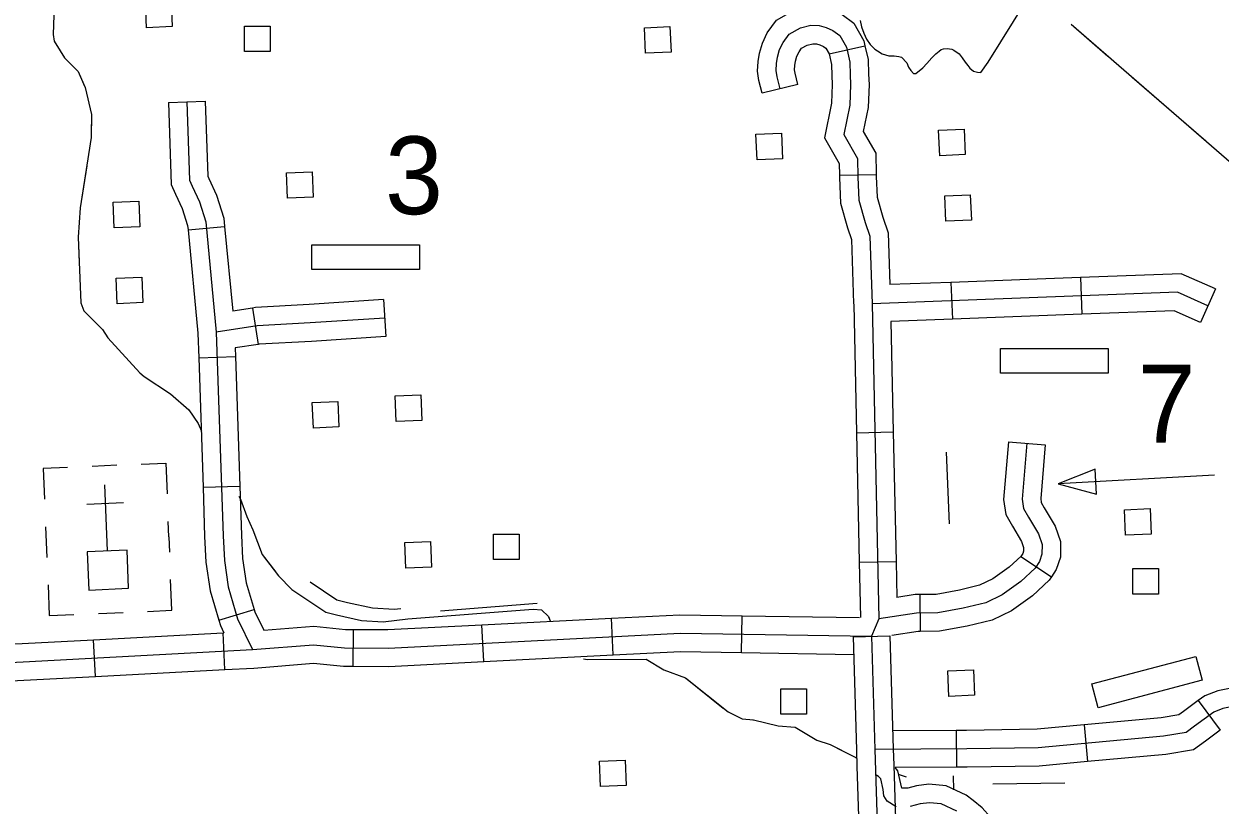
# Model space of a CAD drawing. Extents: x 1671357 to 13005564, y 567358 to 14261451.
# Drawn here: x 12758302.662 to 12758304.288, y 14259943.071 to 14259944.134 of the extents above; entities that cross this region are included whole.
import ezdxf

# ---------------------------------------------------------------- set-up
doc = ezdxf.new("R2010")
doc.units = 0
for name, color, linetype in [('31', 7, 'Continuous'), ('32', 7, 'Continuous'), ('35', 7, 'Continuous'), ('43', 7, 'Continuous'), ('56', 7, 'Continuous'), ('57', 7, 'Continuous')]:
    doc.layers.add(name, color=color, linetype=linetype)

msp = doc.modelspace()

# ---------------------------------------------------------------- linework, layer by layer
at = {"layer": '31'}
msp.add_line((12758303.7894, 14259943.3), (12758303.8394, 14259943.3015), dxfattribs=at)
for points in [[(12758303.7894, 14259943.3), (12758303.7938, 14259943.1462), (12758303.7945, 14259943.1238)], [(12758303.8144, 14259943.3008), (12758303.8189, 14259943.1469), (12758303.8302, 14259942.7898)], [(12758303.8394, 14259943.3015), (12758303.8439, 14259943.1477), (12758303.8446, 14259943.1254)], [(12758303.7945, 14259943.1238), (12758303.8001, 14259942.9476)], [(12758303.8446, 14259943.1254), (12758303.8502, 14259942.9492)]]:
    msp.add_lwpolyline(points, dxfattribs=at)
at = {"layer": '32'}
for p, q in [((12758303.7566, 14259944.0929), (12758303.8054, 14259944.1039)), ((12758303.7142, 14259944.0515), (12758303.6655, 14259944.0396)), ((12758302.8584, 14259944.027), (12758302.9084, 14259944.0287)), ((12758303.7707, 14259943.928), (12758303.8208, 14259943.9288)), ((12758302.885, 14259943.8536), (12758302.9348, 14259943.8584)), ((12758303.9223, 14259943.7822), (12758303.9242, 14259943.7322)), ((12758304.0985, 14259943.7889), (12758304.1004, 14259943.7388)), ((12758304.2819, 14259943.7733), (12758304.2615, 14259943.7276)), ((12758302.9728, 14259943.7473), (12758302.9802, 14259943.6978)), ((12758303.1508, 14259943.7587), (12758303.1541, 14259943.7087)), ((12758302.8996, 14259943.6796), (12758302.9496, 14259943.6812)), ((12758303.7939, 14259943.5776), (12758303.8439, 14259943.5787)), ((12758304.0006, 14259943.5655), (12758304.0505, 14259943.5612)), ((12758302.9054, 14259943.5034), (12758302.9554, 14259943.505)), ((12758304.0174, 14259943.4095), (12758304.0591, 14259943.3817)), ((12758303.7977, 14259943.4014), (12758303.8478, 14259943.4025)), ((12758303.8799, 14259943.3575), (12758303.8802, 14259943.3074)), ((12758302.9268, 14259943.3229), (12758302.9748, 14259943.3371)), ((12758303.4632, 14259943.2754), (12758303.4606, 14259943.3254)), ((12758303.6377, 14259943.2786), (12758303.6385, 14259943.3287)), ((12758303.1097, 14259943.2599), (12758303.1098, 14259943.3099)), ((12758303.2872, 14259943.2664), (12758303.2846, 14259943.3164)), ((12758302.7593, 14259943.2461), (12758302.7566, 14259943.2961)), ((12758302.9353, 14259943.2555), (12758302.9327, 14259943.3055)), ((12758304.2586, 14259943.2133), (12758304.2882, 14259943.1729)), ((12758304.1033, 14259943.1801), (12758304.1079, 14259943.1302)), ((12758303.9294, 14259943.1727), (12758303.9298, 14259943.1227))]:
    msp.add_line(p, q, dxfattribs=at)
for points in [[(12758303.6655, 14259944.0396), (12758303.6613, 14259944.0569), (12758303.6594, 14259944.0694), (12758303.6603, 14259944.0826), (12758303.662, 14259944.094), (12758303.6659, 14259944.1076), (12758303.6725, 14259944.1216), (12758303.6853, 14259944.1387), (12758303.7084, 14259944.1522), (12758303.7294, 14259944.157), (12758303.747, 14259944.1566), (12758303.7613, 14259944.1526), (12758303.7742, 14259944.1468), (12758303.7904, 14259944.135), (12758303.8038, 14259944.111), (12758303.8054, 14259944.1039)], [(12758303.6899, 14259944.0455), (12758303.6859, 14259944.0618), (12758303.6845, 14259944.0704), (12758303.6852, 14259944.0798), (12758303.6865, 14259944.0886), (12758303.6894, 14259944.0988), (12758303.6941, 14259944.1087), (12758303.7023, 14259944.1197), (12758303.7177, 14259944.1287), (12758303.7319, 14259944.1319), (12758303.7433, 14259944.1317), (12758303.7527, 14259944.129), (12758303.7616, 14259944.125), (12758303.7712, 14259944.118), (12758303.7802, 14259944.102), (12758303.7847, 14259944.082), (12758303.7853, 14259944.0647), (12758303.7859, 14259944.0513), (12758303.7846, 14259944.0231), (12758303.7767, 14259943.9832)], [(12758303.7142, 14259944.0515), (12758303.7105, 14259944.0667), (12758303.7097, 14259944.0715), (12758303.7101, 14259944.0771), (12758303.711, 14259944.0832), (12758303.7129, 14259944.0899), (12758303.7157, 14259944.0957), (12758303.7193, 14259944.1006), (12758303.727, 14259944.1051), (12758303.7345, 14259944.1068), (12758303.7396, 14259944.1067), (12758303.7442, 14259944.1054), (12758303.7489, 14259944.1032), (12758303.7521, 14259944.101), (12758303.7566, 14259944.0929), (12758303.7566, 14259944.0929)], [(12758303.8054, 14259944.1039), (12758303.8096, 14259944.0853), (12758303.8104, 14259944.0656), (12758303.8109, 14259944.0512), (12758303.8096, 14259944.0201), (12758303.8031, 14259943.9876), (12758303.8203, 14259943.9578), (12758303.8208, 14259943.9288)], [(12758303.7566, 14259944.0929), (12758303.7597, 14259944.0788), (12758303.7603, 14259944.0637), (12758303.7608, 14259944.0513), (12758303.7597, 14259944.0261), (12758303.7503, 14259943.9789), (12758303.7705, 14259943.944), (12758303.7707, 14259943.928)], [(12758302.8584, 14259944.027), (12758302.8621, 14259943.9154), (12758302.8679, 14259943.9024), (12758302.8772, 14259943.8828), (12758302.8844, 14259943.8594), (12758302.885, 14259943.8536)], [(12758302.8834, 14259944.0279), (12758302.8869, 14259943.9211), (12758302.8906, 14259943.9129), (12758302.9006, 14259943.8919), (12758302.9091, 14259943.8644), (12758302.9235, 14259943.7145), (12758302.9326, 14259943.4374), (12758302.9344, 14259943.404), (12758302.9396, 14259943.368), (12758302.9524, 14259943.3246), (12758302.9729, 14259943.2826)], [(12758302.9084, 14259944.0287), (12758302.9118, 14259943.9269), (12758302.9134, 14259943.9234), (12758302.9239, 14259943.901), (12758302.9337, 14259943.8694), (12758302.9348, 14259943.8584)], [(12758303.7767, 14259943.9832), (12758303.7954, 14259943.9509), (12758303.7958, 14259943.9254), (12758303.7971, 14259943.894), (12758303.8058, 14259943.8636), (12758303.8119, 14259943.8451), (12758303.8151, 14259943.7531), (12758303.8244, 14259943.3246), (12758303.8144, 14259943.3008)], [(12758303.7707, 14259943.928), (12758303.7708, 14259943.9247), (12758303.7722, 14259943.89), (12758303.7818, 14259943.8562), (12758303.787, 14259943.8406), (12758303.79, 14259943.7535)], [(12758303.8208, 14259943.9288), (12758303.8208, 14259943.9262), (12758303.822, 14259943.898), (12758303.8297, 14259943.8709), (12758303.8368, 14259943.8495), (12758303.8392, 14259943.7791)], [(12758302.885, 14259943.8536), (12758302.8985, 14259943.7129), (12758302.8996, 14259943.6796)], [(12758302.9348, 14259943.8584), (12758302.9459, 14259943.7432)], [(12758303.9223, 14259943.7822), (12758303.8392, 14259943.7791)], [(12758304.0985, 14259943.7889), (12758303.9223, 14259943.7822)], [(12758304.2819, 14259943.7733), (12758304.2354, 14259943.794), (12758304.0985, 14259943.7889)], [(12758304.2717, 14259943.7504), (12758304.2305, 14259943.7688), (12758303.8151, 14259943.7531)], [(12758302.9728, 14259943.7473), (12758302.9459, 14259943.7432)], [(12758303.1508, 14259943.7587), (12758303.0496, 14259943.752), (12758302.9766, 14259943.7479), (12758302.9728, 14259943.7473)], [(12758303.79, 14259943.7535), (12758303.7901, 14259943.7524), (12758303.7939, 14259943.5776)], [(12758303.1524, 14259943.7337), (12758303.0512, 14259943.727), (12758302.9792, 14259943.7229), (12758302.9235, 14259943.7145)], [(12758303.9242, 14259943.7322), (12758303.8407, 14259943.729)], [(12758304.1004, 14259943.7388), (12758303.9242, 14259943.7322)], [(12758304.2615, 14259943.7276), (12758304.2256, 14259943.7436), (12758304.1004, 14259943.7388)], [(12758303.8407, 14259943.729), (12758303.8439, 14259943.5787)], [(12758302.9802, 14259943.6978), (12758302.9492, 14259943.6931)], [(12758303.1541, 14259943.7087), (12758303.0527, 14259943.702), (12758302.9818, 14259943.698), (12758302.9802, 14259943.6978)], [(12758302.9492, 14259943.6931), (12758302.9496, 14259943.6812)], [(12758302.9496, 14259943.6812), (12758302.9554, 14259943.505)], [(12758302.8996, 14259943.6796), (12758302.9054, 14259943.5034)], [(12758303.7939, 14259943.5776), (12758303.7977, 14259943.4014)], [(12758303.8439, 14259943.5787), (12758303.8478, 14259943.4025)], [(12758304.0256, 14259943.5634), (12758304.0191, 14259943.4874), (12758304.021, 14259943.4748), (12758304.0275, 14259943.463), (12758304.0411, 14259943.4401), (12758304.0461, 14259943.4256), (12758304.046, 14259943.4125), (12758304.0427, 14259943.4024), (12758304.0368, 14259943.3934), (12758304.0171, 14259943.3752), (12758303.9918, 14259943.3571), (12758303.9699, 14259943.3464), (12758303.9391, 14259943.3388), (12758303.9043, 14259943.3326), (12758303.8756, 14259943.3324), (12758303.8244, 14259943.3246)], [(12758304.0006, 14259943.5655), (12758303.9939, 14259943.4867), (12758303.9969, 14259943.4666), (12758304.0058, 14259943.4505), (12758304.0183, 14259943.4296), (12758304.021, 14259943.4216), (12758304.021, 14259943.4166), (12758304.0199, 14259943.4133), (12758304.0174, 14259943.4095)], [(12758304.0505, 14259943.5612), (12758304.0443, 14259943.4882), (12758304.0451, 14259943.4829), (12758304.0492, 14259943.4755), (12758304.064, 14259943.4507), (12758304.0712, 14259943.4297), (12758304.071, 14259943.4085), (12758304.0655, 14259943.3914), (12758304.0591, 14259943.3817)], [(12758302.9054, 14259943.5034), (12758302.9076, 14259943.4363), (12758302.9094, 14259943.4015), (12758302.915, 14259943.3626), (12758302.9268, 14259943.3229)], [(12758302.9554, 14259943.505), (12758302.9576, 14259943.4385), (12758302.9593, 14259943.4064), (12758302.9641, 14259943.3734), (12758302.9748, 14259943.3371)], [(12758304.0176, 14259943.4098), (12758304.0013, 14259943.3946), (12758303.979, 14259943.3787), (12758303.9613, 14259943.3701), (12758303.9339, 14259943.3633), (12758303.902, 14259943.3577), (12758303.8799, 14259943.3575)], [(12758303.7977, 14259943.4014), (12758303.7993, 14259943.3261)], [(12758303.8478, 14259943.4025), (12758303.8488, 14259943.3537)], [(12758304.0591, 14259943.3817), (12758304.056, 14259943.3771), (12758304.033, 14259943.3558), (12758304.0047, 14259943.3355), (12758303.9785, 14259943.3228), (12758303.9443, 14259943.3143), (12758303.9066, 14259943.3076), (12758303.8802, 14259943.3074)], [(12758303.8799, 14259943.3575), (12758303.8736, 14259943.3575), (12758303.8488, 14259943.3537)], [(12758302.9268, 14259943.3229), (12758302.929, 14259943.3155), (12758302.9339, 14259943.3056)], [(12758302.9748, 14259943.3371), (12758302.9758, 14259943.3338), (12758302.9879, 14259943.3089)], [(12758303.2846, 14259943.3164), (12758303.4606, 14259943.3254)], [(12758303.4606, 14259943.3254), (12758303.5536, 14259943.3301), (12758303.6385, 14259943.3287)], [(12758303.6385, 14259943.3287), (12758303.7979, 14259943.3261)], [(12758302.9879, 14259943.3089), (12758303.0561, 14259943.3143), (12758303.099, 14259943.31), (12758303.1098, 14259943.3099)], [(12758303.1098, 14259943.3099), (12758303.1569, 14259943.3098), (12758303.2846, 14259943.3164)], [(12758303.8802, 14259943.3074), (12758303.8775, 14259943.3074), (12758303.8421, 14259943.302)], [(12758302.0533, 14259943.2494), (12758302.3447, 14259943.2531), (12758302.5058, 14259943.2583), (12758302.6607, 14259943.2659), (12758302.9729, 14259943.2826), (12758303.0558, 14259943.2892), (12758303.0977, 14259943.2849), (12758303.1575, 14259943.2848), (12758303.554, 14259943.3051)], [(12758302.5807, 14259943.2871), (12758302.6594, 14259943.291), (12758302.7566, 14259943.2961)], [(12758302.7566, 14259943.2961), (12758302.9327, 14259943.3055)], [(12758302.9327, 14259943.3055), (12758302.9339, 14259943.3056)], [(12758303.554, 14259943.3051), (12758303.8144, 14259943.3008)], [(12758303.2872, 14259943.2664), (12758303.4632, 14259943.2754)], [(12758303.4632, 14259943.2754), (12758303.5545, 14259943.28), (12758303.6377, 14259943.2786)], [(12758303.6377, 14259943.2786), (12758303.7901, 14259943.2761)], [(12758302.9353, 14259943.2555), (12758302.9746, 14259943.2576), (12758303.0555, 14259943.264), (12758303.0964, 14259943.2599), (12758303.1097, 14259943.2599)], [(12758303.1097, 14259943.2599), (12758303.1581, 14259943.2598), (12758303.2872, 14259943.2664)], [(12758302.5832, 14259943.2371), (12758302.662, 14259943.2409), (12758302.7593, 14259943.2461)], [(12758302.7593, 14259943.2461), (12758302.9353, 14259943.2555)], [(12758304.4462, 14259943.235), (12758304.31, 14259943.2313), (12758304.3011, 14259943.2297), (12758304.2851, 14259943.2267), (12758304.2675, 14259943.2198), (12758304.2586, 14259943.2133)], [(12758304.6231, 14259943.2146), (12758304.3126, 14259943.2064), (12758304.3057, 14259943.2051), (12758304.2921, 14259943.2025), (12758304.2796, 14259943.1976), (12758304.2533, 14259943.1784), (12758304.242, 14259943.1699), (12758304.2111, 14259943.165), (12758304.0407, 14259943.1492), (12758303.9438, 14259943.1478), (12758303.8189, 14259943.1469)], [(12758304.2586, 14259943.2133), (12758304.2384, 14259943.1986), (12758304.2319, 14259943.1937), (12758304.208, 14259943.1898), (12758304.1033, 14259943.1801)], [(12758304.1033, 14259943.1801), (12758304.0393, 14259943.1742), (12758303.9436, 14259943.1728), (12758303.9294, 14259943.1727)], [(12758303.9294, 14259943.1727), (12758303.8432, 14259943.1721)], [(12758304.2882, 14259943.1729), (12758304.2682, 14259943.1583), (12758304.2521, 14259943.1462), (12758304.2143, 14259943.1401), (12758304.1079, 14259943.1302)], [(12758304.1079, 14259943.1302), (12758304.042, 14259943.1241), (12758303.9441, 14259943.1228), (12758303.9298, 14259943.1227)], [(12758303.8477, 14259943.0686), (12758303.8354, 14259943.0765), (12758303.8311, 14259943.0837), (12758303.8301, 14259943.0921), (12758303.8268, 14259943.1067), (12758303.8255, 14259943.1083), (12758303.8236, 14259943.1101), (12758303.8216, 14259943.1115), (12758303.82, 14259943.1124)], [(12758303.9298, 14259943.1227), (12758303.8465, 14259943.1221)], [(12758303.8553, 14259943.094), (12758303.85, 14259943.1178), (12758303.8465, 14259943.1221)], [(12758303.9943, 14259943.0271), (12758303.994, 14259943.0273), (12758303.9905, 14259943.0321), (12758303.9836, 14259943.0437), (12758303.9761, 14259943.0546), (12758303.9647, 14259943.0672), (12758303.9525, 14259943.0774), (12758303.943, 14259943.0844), (12758303.9158, 14259943.0971), (12758303.8924, 14259943.0996), (12758303.8755, 14259943.0972), (12758303.8636, 14259943.0943), (12758303.8553, 14259943.094)], [(12758303.9301, 14259943.0628), (12758303.909, 14259943.0727), (12758303.8929, 14259943.0744), (12758303.8803, 14259943.0726), (12758303.867, 14259943.0694)]]:
    msp.add_lwpolyline(points, dxfattribs=at)
at = {"layer": '35'}
for points in [[(12758303.973, 14259944.0818), (12758304.0936, 14259944.2757), (12758304.096, 14259944.2969), (12758304.0941, 14259944.3105), (12758304.0867, 14259944.3273), (12758304.0772, 14259944.3319), (12758304.0702, 14259944.3296), (12758304.052, 14259944.3031), (12758304.0439, 14259944.3041), (12758304.0262, 14259944.3271), (12758303.9964, 14259944.3533), (12758303.9883, 14259944.355), (12758303.9735, 14259944.349), (12758303.971, 14259944.3456), (12758303.9613, 14259944.3378), (12758303.9547, 14259944.3362), (12758303.9519, 14259944.3381), (12758303.9469, 14259944.3463), (12758303.9489, 14259944.3614), (12758303.9548, 14259944.3881), (12758303.9521, 14259944.4054), (12758303.9457, 14259944.4138), (12758303.9431, 14259944.4255), (12758303.9408, 14259944.4273)], [(12758303.9629, 14259944.0678), (12758303.973, 14259944.0818), (12758304.0936, 14259944.2757)], [(12758302.699, 14259944.1638), (12758302.7027, 14259944.1455), (12758302.7015, 14259944.1193), (12758302.7032, 14259944.1103), (12758302.7169, 14259944.0878), (12758302.7357, 14259944.0692), (12758302.7453, 14259944.0471), (12758302.7536, 14259944.0106), (12758302.7532, 14259943.9791), (12758302.7386, 14259943.8836), (12758302.7356, 14259943.8436), (12758302.7394, 14259943.7546), (12758302.7436, 14259943.7437), (12758302.7687, 14259943.7183), (12758302.7759, 14259943.7069), (12758302.8193, 14259943.6591), (12758302.8255, 14259943.654), (12758302.8612, 14259943.6308), (12758302.8862, 14259943.6087), (12758302.899, 14259943.5902), (12758302.9033, 14259943.58)], [(12758303.7989, 14259944.1385), (12758303.8007, 14259944.1298), (12758303.8037, 14259944.1213), (12758303.8075, 14259944.1131), (12758303.8125, 14259944.1059), (12758303.8188, 14259944.0995), (12758303.8222, 14259944.097), (12758303.8288, 14259944.0932), (12758303.8379, 14259944.0906), (12758303.8453, 14259944.0903), (12758303.8513, 14259944.0896), (12758303.855, 14259944.0887), (12758303.8621, 14259944.0807), (12758303.8647, 14259944.0748), (12758303.8676, 14259944.0706), (12758303.8714, 14259944.0664), (12758303.8744, 14259944.0665), (12758303.8841, 14259944.074), (12758303.8895, 14259944.0799), (12758303.8965, 14259944.0876), (12758303.9019, 14259944.0932), (12758303.9061, 14259944.0968), (12758303.909, 14259944.0989), (12758303.9123, 14259944.0997), (12758303.917, 14259944.1003), (12758303.9234, 14259944.0995), (12758303.9264, 14259944.098), (12758303.9333, 14259944.0933), (12758303.9376, 14259944.0878), (12758303.9416, 14259944.0819), (12758303.9451, 14259944.0771), (12758303.948, 14259944.0735), (12758303.9531, 14259944.0697), (12758303.9582, 14259944.0683), (12758303.9629, 14259944.0678), (12758303.973, 14259944.0818)], [(12758302.7076, 14259944.1031), (12758302.7169, 14259944.0878), (12758302.7357, 14259944.0692), (12758302.7444, 14259944.0493)], [(12758302.7444, 14259944.0493), (12758302.7453, 14259944.0471), (12758302.7536, 14259944.0106), (12758302.7533, 14259943.9843)], [(12758302.7474, 14259943.9407), (12758302.7386, 14259943.8836), (12758302.7356, 14259943.8436), (12758302.7371, 14259943.8093)], [(12758302.9542, 14259943.4914), (12758302.9565, 14259943.4874), (12758302.9649, 14259943.4639), (12758302.9731, 14259943.4456)], [(12758302.9731, 14259943.4456), (12758302.9859, 14259943.4121), (12758303.0082, 14259943.3832), (12758303.026, 14259943.3646), (12758303.0724, 14259943.3334), (12758303.0869, 14259943.33)], [(12758302.9731, 14259943.4456), (12758302.9859, 14259943.4121), (12758303.0044, 14259943.3882)], [(12758303.0509, 14259943.3748), (12758303.0874, 14259943.3503), (12758303.1019, 14259943.3469), (12758303.1359, 14259943.3393), (12758303.1654, 14259943.3375), (12758303.1743, 14259943.3385)], [(12758303.2281, 14259943.3355), (12758303.3599, 14259943.3458)], [(12758303.0869, 14259943.33), (12758303.121, 14259943.3224), (12758303.1505, 14259943.3206), (12758303.184, 14259943.3244), (12758303.3544, 14259943.3377), (12758303.3655, 14259943.3368), (12758303.3749, 14259943.3278), (12758303.3773, 14259943.3216)], [(12758303.3751, 14259943.3274), (12758303.3773, 14259943.3216)], [(12758303.4225, 14259943.27), (12758303.4283, 14259943.2692), (12758303.5078, 14259943.2698), (12758303.5321, 14259943.2549), (12758303.5613, 14259943.2444)], [(12758303.5613, 14259943.2444), (12758303.6192, 14259943.1979), (12758303.6383, 14259943.1886), (12758303.6538, 14259943.1869), (12758303.6875, 14259943.179), (12758303.7106, 14259943.1772), (12758303.7398, 14259943.1594), (12758303.7581, 14259943.1534), (12758303.7902, 14259943.137), (12758303.7945, 14259943.1351)], [(12758303.5613, 14259943.2444), (12758303.6128, 14259943.203)], [(12758303.6529, 14259943.187), (12758303.6538, 14259943.1869), (12758303.6875, 14259943.179), (12758303.7106, 14259943.1772), (12758303.7398, 14259943.1594), (12758303.7581, 14259943.1534), (12758303.7759, 14259943.1443)], [(12758303.8506, 14259943.1133), (12758303.8614, 14259943.1097)], [(12758303.9252, 14259943.1111), (12758303.9257, 14259943.0919)]]:
    msp.add_lwpolyline(points, dxfattribs=at)
at = {"layer": '43'}
for points in [[(12758304.0855, 14259944.1334), (12758304.3037, 14259943.9443), (12758304.3574, 14259943.907), (12758304.5114, 14259943.8053), (12758304.525, 14259943.7901), (12758304.5301, 14259943.7733), (12758304.5263, 14259943.4888), (12758304.5354, 14259943.4711), (12758304.5387, 14259943.3306), (12758304.6733, 14259943.3312), (12758304.7227, 14259943.048)], [(12758304.0855, 14259944.1334), (12758304.1355, 14259944.0901)], [(12758304.1688, 14259944.0612), (12758304.2687, 14259943.9746)]]:
    msp.add_lwpolyline(points, dxfattribs=at)
at = {"layer": '56'}
for points in [[(12758302.8287, 14259944.1287), (12758302.8272, 14259944.1634), (12758302.862, 14259944.1649), (12758302.8635, 14259944.1302)], [(12758302.9617, 14259944.0961), (12758302.9617, 14259944.1309), (12758302.9966, 14259944.1309), (12758302.9966, 14259944.0961)], [(12758303.507, 14259944.094), (12758303.5055, 14259944.1287), (12758303.5403, 14259944.1302), (12758303.5418, 14259944.0955)], [(12758303.907, 14259943.9545), (12758303.9055, 14259943.9893), (12758303.9404, 14259943.9907), (12758303.9418, 14259943.956)], [(12758303.6586, 14259943.949), (12758303.6571, 14259943.9837), (12758303.692, 14259943.9851), (12758303.6934, 14259943.9504)], [(12758303.0205, 14259943.8966), (12758303.019, 14259943.9313), (12758303.0538, 14259943.9328), (12758303.0553, 14259943.8981)], [(12758302.7847, 14259943.8564), (12758302.7832, 14259943.8911), (12758302.818, 14259943.8926), (12758302.8195, 14259943.8579)], [(12758303.9153, 14259943.8653), (12758303.9138, 14259943.9001), (12758303.9486, 14259943.9015), (12758303.9501, 14259943.8668)], [(12758303.0535, 14259943.7997), (12758303.0535, 14259943.8331), (12758303.1996, 14259943.8331), (12758303.1996, 14259943.7997)], [(12758302.7888, 14259943.7532), (12758302.7873, 14259943.7879), (12758302.8221, 14259943.7894), (12758302.8236, 14259943.7547)], [(12758303.9898, 14259943.6589), (12758303.9898, 14259943.6923), (12758304.1359, 14259943.6923), (12758304.1359, 14259943.6589)], [(12758303.0554, 14259943.5841), (12758303.0539, 14259943.6188), (12758303.0887, 14259943.6203), (12758303.0902, 14259943.5856)], [(12758303.1682, 14259943.5929), (12758303.1667, 14259943.6277), (12758303.2015, 14259943.6291), (12758303.203, 14259943.5944)], [(12758304.1202, 14259943.494), (12758304.1183, 14259943.528), (12758304.0682, 14259943.5082)], [(12758304.1597, 14259943.4383), (12758304.1583, 14259943.473), (12758304.1931, 14259943.4744), (12758304.1945, 14259943.4397)], [(12758303.3003, 14259943.4051), (12758303.3003, 14259943.4398), (12758303.3352, 14259943.4398), (12758303.3352, 14259943.4051)], [(12758303.1812, 14259943.3936), (12758303.1798, 14259943.4283), (12758303.2146, 14259943.4298), (12758303.2161, 14259943.395)], [(12758304.1695, 14259943.3582), (12758304.1695, 14259943.3929), (12758304.2043, 14259943.3929), (12758304.2043, 14259943.3582)], [(12758304.1225, 14259943.2036), (12758304.1139, 14259943.2359), (12758304.2551, 14259943.2733), (12758304.2637, 14259943.241)], [(12758303.9196, 14259943.219), (12758303.9181, 14259943.2537), (12758303.9529, 14259943.2552), (12758303.9544, 14259943.2205)], [(12758303.6912, 14259943.1947), (12758303.6912, 14259943.2294), (12758303.726, 14259943.2294), (12758303.726, 14259943.1947)], [(12758303.446, 14259943.0962), (12758303.4446, 14259943.1309), (12758303.4794, 14259943.1324), (12758303.4809, 14259943.0977)]]:
    msp.add_lwpolyline(points, close=True, dxfattribs=at)
for points in [[(12758303.9158, 14259943.551), (12758303.9198, 14259943.4538)], [(12758304.2808, 14259943.5199), (12758304.0682, 14259943.5082)], [(12758303.9791, 14259943.1001), (12758304.077, 14259943.1015)]]:
    msp.add_lwpolyline(points, dxfattribs=at)
at = {"layer": '57'}
for p, q in [((12758302.7882, 14259943.5334), (12758302.7548, 14259943.5319)), ((12758302.7714, 14259943.5067), (12758302.7752, 14259943.4169)), ((12758302.7474, 14259943.4807), (12758302.7975, 14259943.4828)), ((12758302.859, 14259943.4361), (12758302.8581, 14259943.4567)), ((12758302.6913, 14259943.4496), (12758302.6931, 14259943.4079)), ((12758302.859, 14259943.4361), (12758302.8599, 14259943.415)), ((12758302.7633, 14259943.3318), (12758302.7967, 14259943.3332))]:
    msp.add_line(p, q, dxfattribs=at)
for points in [[(12758302.8213, 14259943.5348), (12758302.8547, 14259943.5362), (12758302.8565, 14259943.4945)], [(12758302.7213, 14259943.5305), (12758302.6879, 14259943.5291), (12758302.6897, 14259943.4874)], [(12758302.8299, 14259943.3346), (12758302.8632, 14259943.3361), (12758302.8614, 14259943.3778)], [(12758302.6947, 14259943.3706), (12758302.6964, 14259943.3289), (12758302.7298, 14259943.3304)]]:
    msp.add_lwpolyline(points, dxfattribs=at)
msp.add_lwpolyline([(12758302.8043, 14259943.366), (12758302.8021, 14259943.4181), (12758302.7481, 14259943.4158), (12758302.7504, 14259943.3637)], close=True, dxfattribs=at)

# ---------------------------------------------------------------- texts
at = {"layer": '56'}
for s, p in [('3', (12758303.1529, 14259943.875)), ('7', (12758304.1762, 14259943.5643))]:
    msp.add_text(s, height=0.1058, dxfattribs=at).set_placement(p)

doc.saveas('drawing.dxf')
